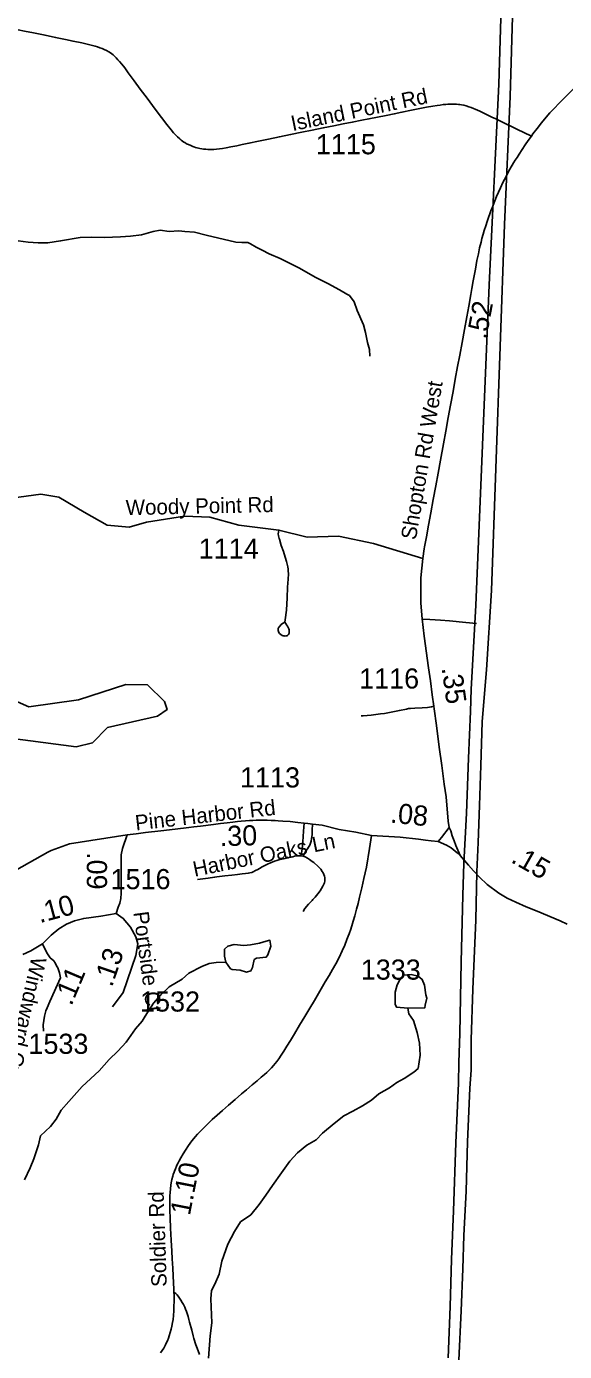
# Model space of a CAD drawing. Extents: x 1383679 to 1536984, y 460658 to 651027.
# Drawn here: x 1395036 to 1398373, y 502468 to 510693 of the extents above; entities that cross this region are included whole.
import ezdxf

# ---------------------------------------------------------------- set-up
doc = ezdxf.new("R2010")
doc.units = 0
for name, color, linetype in [('Exist Hydrographic Misc Water Feature', 7, 'Continuous'), ('Exist Road Non-System Type 51', 7, 'Continuous'), ('Exist Road Non-System Type 51 Label', 7, 'Continuous'), ('Exist Road Secondary Mileage Hundredths English Label', 7, 'Continuous'), ('Exist Road Secondary Type 51 Attributed', 7, 'Continuous'), ('Exist Road Secondary Type 51 Label', 7, 'Continuous'), ('Exist Road Secondary Type 51 Number Label', 7, 'Continuous'), ('Exist Utilities Electrical Transmission Line', 7, 'Continuous')]:
    doc.layers.add(name, color=color, linetype=linetype)

msp = doc.modelspace()

# ---------------------------------------------------------------- linework, layer by layer
at = {"layer": 'Exist Hydrographic Misc Water Feature'}
for points in [[(1394985.4, 509362.3), (1395047.2, 509352.9), (1395109.3, 509350), (1395169.2, 509350.4), (1395247.6, 509361.2), (1395370, 509382.5), (1395440.1, 509385.2), (1395520.1, 509383.6), (1395620.2, 509387.3), (1395680.4, 509391.8), (1395748.6, 509400.3), (1395821, 509421), (1395865.3, 509428.3), (1395921.1, 509420.6), (1395981.2, 509423.6), (1396019.2, 509421.1), (1396079.1, 509415.8), (1396150.7, 509396.3), (1396333.9, 509354.1), (1396371.9, 509351.7), (1396409.9, 509350.9), (1396425.7, 509344), (1396461.3, 509321.9), (1396497, 509303.2), (1396540.5, 509281.8), (1396609.8, 509252.5), (1396724.7, 509194.4), (1396831.6, 509134), (1396904.8, 509098), (1396978, 509057.2), (1397023.5, 509031.6), (1397039.3, 509023.1), (1397068.4, 508983.2), (1397087.4, 508930.2), (1397125.7, 508841.7), (1397138.6, 508793), (1397151.3, 508731.2), (1397164.4, 508686.6), (1397165.6, 508646.4)], [(1395344.1, 506221.1), (1394729.2, 506302.3), (1394680.2, 506336.1), (1394684.2, 506519.9), (1394909.2, 506531.8), (1395050.2, 506469.8), (1395359.2, 506512.9), (1395653.1, 506608.8), (1395786.1, 506606.1), (1395892.1, 506502.2), (1395908.1, 506452.6), (1395849.1, 506411.2), (1395539.1, 506341.9), (1395445.1, 506245.3), (1395344.1, 506221.1)], [(1396272.9, 504884.7), (1396263.7, 504921), (1396264.6, 504965.3), (1396285, 504984.5), (1396325.2, 504993.6), (1396385.1, 504988.3), (1396425.2, 504991.6), (1396481.6, 505002.7), (1396521.8, 505015.9), (1396545.9, 505021.1), (1396551.1, 504984.9), (1396534.1, 504931.1), (1396523.7, 504915.7), (1396463.5, 504910.4), (1396449.3, 504900.8), (1396438.4, 504851), (1396428, 504831.5), (1396401.8, 504822.2), (1396361.9, 504834.5), (1396312.1, 504839.6), (1396302.2, 504843.9), (1396272.9, 504884.7)], [(1396272.9, 504884.7), (1396212.9, 504881.8), (1396168.7, 504876.9), (1396124.4, 504858.1), (1396043.5, 504815.4), (1396002.7, 504780.1), (1395921.6, 504731.7), (1395870.5, 504682.7), (1395823.5, 504629.5), (1395771.8, 504549.3), (1395753.1, 504519.3), (1395712, 504470.1), (1395654.4, 504387.5), (1395603.2, 504331.9), (1395548.1, 504279.7), (1395486.6, 504210.4), (1395380.6, 504113.2), (1395298.5, 504018.8), (1395251.4, 503965.6), (1395220.2, 503909.7), (1395185.2, 503864.4), (1395124, 503805.7), (1395110.8, 503750.2), (1395081.1, 503663), (1395059.9, 503607.6), (1395024.3, 503533.6)], [(1397401.5, 504599.4), (1397331.6, 504604.9), (1397322.1, 504624.8), (1397323.6, 504698.6), (1397334.6, 504744.3), (1397351.2, 504774.4), (1397375.7, 504803.4), (1397422, 504809.1), (1397465.7, 504798.3), (1397491.4, 504777.3), (1397504.6, 504740.9), (1397513.3, 504680.9), (1397518.9, 504661), (1397508, 504616.9), (1397507.7, 504601.3), (1397401.5, 504599.4)], [(1397401.5, 504599.4), (1397406.8, 504563.2), (1397436, 504522.4), (1397458.5, 504448.1), (1397473.1, 504381.3), (1397477.5, 504307.3), (1397465.8, 504225.5), (1397439.4, 504202.3), (1397378.6, 504163.3), (1397334, 504138.7), (1397287.2, 504105.2), (1397222.4, 504066.3), (1397175.6, 504027.9), (1397120.8, 503992.9), (1397060.1, 503959.6), (1397005.5, 503931.2), (1396944.4, 503882.3), (1396873.2, 503823.9), (1396832.3, 503782.8), (1396775.6, 503749.5), (1396716.6, 503700.7), (1396669.5, 503649.9), (1396617.9, 503577.1), (1396562.3, 503497.8), (1396521, 503438.7), (1396479.8, 503379.6), (1396428.5, 503316.6), (1396363.5, 503272), (1396326.3, 503212.8), (1396284.5, 503133.3), (1396248.3, 503028.1), (1396230.7, 502948.9), (1396205.4, 502885.4), (1396184.6, 502845.6), (1396179.6, 502795.7), (1396186.4, 502645.4), (1396174.7, 502566), (1396165.9, 502425.8)]]:
    msp.add_lwpolyline(points, dxfattribs=at)
at = {"layer": 'Exist Road Non-System Type 51'}
msp.add_line((1396753.3, 505541.8), (1396737.3, 505545), dxfattribs=at)
for points in [[(1396601.9, 507566.7), (1396598.4, 507553.1), (1396598.1, 507542.6), (1396599.2, 507530.8), (1396603.8, 507514.2), (1396604.8, 507509.7), (1396616.5, 507471.2), (1396629.9, 507434.5), (1396641.5, 507399), (1396649.1, 507372.6), (1396653.7, 507355), (1396656.9, 507338.1), (1396658.9, 507323.4), (1396660.2, 507314.2), (1396660.9, 507296), (1396659.9, 507262.5), (1396655.4, 507212.3), (1396652.7, 507145.4), (1396648.1, 507069.4), (1396641.2, 507009.4), (1396638.3, 506994.6)], [(1396638.3, 506994.6), (1396647.4, 506981.9), (1396649.6, 506978.7), (1396655.1, 506970), (1396659.7, 506962.3), (1396663.5, 506953.7), (1396665.1, 506946.9), (1396665.7, 506939.7), (1396665.4, 506932.3), (1396664.6, 506927.2), (1396662.5, 506921.9), (1396660.8, 506918.3), (1396658.5, 506915.7), (1396655, 506912.9), (1396651.6, 506910.7), (1396647.6, 506909.9), (1396641.1, 506909), (1396634.8, 506909.3), (1396628.6, 506910.6), (1396622.7, 506912.9), (1396613.7, 506917.9), (1396606.1, 506925.1), (1396600.9, 506931.9), (1396598.4, 506937.9), (1396596.8, 506944.1), (1396596.5, 506949.9), (1396597.5, 506955.1), (1396600.1, 506960.8), (1396604.5, 506967.2), (1396608.1, 506971.3), (1396616.3, 506980.3), (1396624.9, 506986.9), (1396638.3, 506994.6)], [(1397827.1, 506986.3), (1397760.8, 506993.9), (1397659.4, 507002.5), (1397604.6, 507007.2), (1397538.2, 507011.5), (1397491.3, 507013.7)], [(1397562.9, 506472.7), (1397547.4, 506469.4), (1397523, 506466.3), (1397489.7, 506464.1), (1397445.2, 506461.2), (1397418.7, 506459.5), (1397405.1, 506458.4), (1397392.3, 506455.8), (1397349.3, 506447.4), (1397278.4, 506433.3), (1397256, 506429.1), (1397231, 506425.3), (1397203.3, 506421.1), (1397173.6, 506418.3), (1397124.4, 506414.3), (1397111.9, 506413.6)], [(1396758.9, 505747.5), (1396755.1, 505697), (1396752.5, 505663.8), (1396750.8, 505631.8), (1396748.4, 505604.1), (1396743.5, 505574.5), (1396737.3, 505545)], [(1396753.3, 505541.8), (1396764.8, 505566.8), (1396771.1, 505577.5), (1396778.2, 505588.5), (1396785.2, 505598.3), (1396793.1, 505610.6), (1396798.4, 505622.8), (1396802.3, 505635.4), (1396804.9, 505652.5), (1396807.1, 505675.4), (1396808.8, 505703), (1396809.7, 505741.9)], [(1397657.5, 505721.5), (1397609.3, 505657.9), (1397590.5, 505633.5)], [(1396737.3, 505545), (1396722.2, 505545.1), (1396711.9, 505544.6), (1396699, 505542.1), (1396687.7, 505539.4), (1396678, 505537.4), (1396670, 505535.5), (1396658.7, 505532.8), (1396640.5, 505528.8), (1396619.4, 505523.9), (1396601.8, 505519), (1396588.8, 505515.3), (1396574.2, 505510.7), (1396559.2, 505505.1), (1396545.8, 505499.6), (1396535.7, 505495), (1396515, 505484.8), (1396498.8, 505475.9), (1396481, 505466.1), (1396470.3, 505460.1), (1396457.2, 505452.6), (1396443.2, 505445.7), (1396433.5, 505441.8), (1396421.5, 505438.3), (1396412.2, 505436.5), (1396395, 505434.1), (1396374.8, 505432.1), (1396346, 505428.6), (1396309.1, 505425.6), (1396266.4, 505420.8), (1396216.9, 505414.4), (1396203, 505411.9), (1396163.4, 505406.8), (1396096.8, 505397.2)], [(1396753, 505199.9), (1396763.2, 505217.1), (1396785.5, 505244), (1396807.5, 505268.2), (1396812.1, 505273.1), (1396826.4, 505288.5), (1396842.7, 505309), (1396856.9, 505328.2), (1396865.8, 505341.6), (1396874.8, 505355.8), (1396879.1, 505365.5), (1396883.9, 505377.4), (1396886.3, 505388.7), (1396886.9, 505399), (1396886.3, 505408.5), (1396884.5, 505418.3), (1396881.1, 505429.1), (1396876.1, 505439.8), (1396871.1, 505448.2), (1396861.3, 505461.2), (1396845, 505479.1), (1396817.8, 505503.1), (1396809.1, 505510), (1396792.2, 505522.5), (1396779.3, 505530.7), (1396764.9, 505538.1), (1396753.3, 505541.8)], [(1395951, 502836.2), (1395963, 502828.6), (1395971.3, 502819.8), (1395981.3, 502805.5), (1395993.2, 502787.5), (1396002.3, 502772.9), (1396009.4, 502760.4), (1396018.1, 502743.4), (1396023.2, 502731.1), (1396029.1, 502715.5), (1396034.6, 502698.6), (1396038.1, 502685.7), (1396043.5, 502666.5), (1396048.2, 502650), (1396061.2, 502599.7), (1396070.5, 502564.6), (1396075, 502549.4), (1396087.6, 502509.4), (1396094.5, 502488.8), (1396109.1, 502449.8)]]:
    msp.add_lwpolyline(points, dxfattribs=at)
at = {"layer": 'Exist Road Secondary Type 51 Attributed'}
for points in [[(1395518.5, 510549.9), (1395506.6, 510555.1), (1395491.1, 510560.9), (1395476.3, 510565.6), (1395462.3, 510570), (1395444.7, 510575.2), (1395420.3, 510580.9), (1395378.7, 510590.7), (1395325.1, 510601.3), (1395279, 510611.5), (1395216.3, 510624.8), (1395151.1, 510637.9), (1395080.4, 510652.9), (1395023.8, 510664.5), (1394983.7, 510672.5), (1394947.6, 510680.3), (1394911, 510688.2), (1394874.4, 510696.5)], [(1398743.7, 510627.6), (1398728.9, 510610.7), (1398710, 510588.5), (1398692.5, 510569.7), (1398670.7, 510546.4), (1398641.8, 510514.9), (1398614.1, 510485.3), (1398586.7, 510458.2), (1398560.6, 510431.3), (1398527.7, 510398.8), (1398495.5, 510368.1), (1398456.1, 510330.4), (1398407.7, 510284.3), (1398371.3, 510248.5), (1398336.1, 510212.4), (1398312.6, 510187.8), (1398283.2, 510157.3), (1398259.2, 510130.1), (1398229.8, 510095.2), (1398202.8, 510060.4), (1398176.9, 510025.6), (1398167.5, 510012.6)], [(1398167.5, 510012.6), (1398078.2, 510055.6), (1398043.6, 510072), (1398005.9, 510090), (1397977, 510104), (1397947.4, 510118.5), (1397923, 510130.3), (1397893.7, 510144.8), (1397869.6, 510156.2), (1397848.8, 510166.3), (1397834.2, 510172.8), (1397818.7, 510179.6), (1397807.8, 510184.3), (1397794.5, 510189.4), (1397779, 510194.6), (1397763, 510199.6), (1397747.8, 510203.5), (1397735, 510206.1), (1397724.8, 510207.7), (1397715.3, 510208.9), (1397702.9, 510210.1), (1397683.5, 510210.7), (1397663.3, 510210.4), (1397650.2, 510209.5), (1397636.2, 510208.3), (1397621.6, 510207.4), (1397601.1, 510204.8), (1397583.2, 510202.2), (1397557.3, 510198), (1397518.1, 510191.6), (1397475.1, 510183.3), (1397424, 510172.9), (1397365.1, 510160.1), (1397317.4, 510150.1), (1397266.9, 510140.1), (1397214.1, 510129.7), (1397159.9, 510118.8), (1397115.5, 510110.3), (1397056.3, 510098.5), (1397000.8, 510087.9), (1396943.3, 510076.3), (1396877.3, 510062.6), (1396808.1, 510048.6), (1396744.3, 510036.2), (1396674.4, 510021.9), (1396605.3, 510007.9), (1396536.7, 509993.1), (1396474.5, 509980.3), (1396415.4, 509967.8), (1396374.9, 509959.4), (1396340.7, 509952.2), (1396304.5, 509945.5), (1396274.2, 509939.6), (1396251.8, 509935.7), (1396233, 509932.9), (1396215.1, 509931.3), (1396198.3, 509930.1), (1396186.3, 509929.7), (1396174.4, 509929.4), (1396161.6, 509929.9), (1396147.6, 509930.9), (1396135, 509932.1), (1396123.2, 509933.5), (1396111.1, 509935.4), (1396103.7, 509936.8), (1396094.6, 509939.2), (1396085.2, 509941.9), (1396075, 509945.6), (1396067.5, 509948.3), (1396055.5, 509953.2), (1396041.3, 509959.6), (1396029.6, 509965.1), (1396017.4, 509971.9), (1396012.1, 509975.1), (1396004.9, 509980.3), (1395995, 509988), (1395986.4, 509995.2), (1395972.9, 510007.7), (1395962.5, 510018.4), (1395948.6, 510033.2), (1395933.3, 510051.5), (1395907.2, 510083.7), (1395873.7, 510127.5), (1395833.4, 510180.4), (1395784.4, 510246.8), (1395742.3, 510303.9), (1395703.2, 510356.1), (1395666.6, 510405.7), (1395645.5, 510435.4), (1395627.2, 510458.5), (1395613.9, 510474.4), (1395603.6, 510486.4), (1395593.3, 510497.6), (1395583, 510507.7), (1395574.2, 510515.7), (1395564.7, 510523.8), (1395557.6, 510529.1), (1395546.8, 510535.7), (1395531.9, 510543.7), (1395518.5, 510549.9)], [(1398167.5, 510012.6), (1398148.3, 509985.9), (1398130.1, 509958.9), (1398110, 509928.5), (1398091, 509899.3), (1398078.6, 509879.6), (1398067.4, 509862.1), (1398057.9, 509846.3), (1398034.6, 509806.8), (1398024.5, 509788.7), (1398011, 509762.5), (1397991.6, 509725), (1397975.5, 509690.7), (1397963.5, 509663.4), (1397952.2, 509638.1), (1397940.3, 509609.5), (1397923.7, 509567.7), (1397916.3, 509547.6), (1397909.9, 509529.8), (1397901.2, 509506), (1397892.8, 509482.2), (1397884.4, 509456), (1397875, 509425.6), (1397868.7, 509404.2), (1397861.3, 509377.4), (1397855.4, 509354.6), (1397846.8, 509319.4), (1397838.9, 509282.4), (1397830.4, 509240.1), (1397820.2, 509185.9), (1397807.4, 509114.5), (1397798.9, 509066), (1397792.6, 509030), (1397779.9, 508957), (1397767.5, 508890), (1397752.9, 508812), (1397737.5, 508731.4), (1397723.7, 508653.2), (1397710, 508582.3), (1397695.4, 508503.7), (1397681.9, 508427), (1397666.7, 508342.5), (1397652.3, 508265.6), (1397637.9, 508181.2), (1397623.3, 508102.8), (1397604, 508001.3), (1397589.4, 507920.9), (1397575.2, 507840.4), (1397559.1, 507756.8), (1397543.7, 507673.6), (1397529.8, 507597.6), (1397516.5, 507525.5), (1397505.3, 507462.2), (1397503.4, 507449.9), (1397494.5, 507390.7)], [(1397494.5, 507390.7), (1397188.9, 507484.4), (1396970.7, 507528.1), (1396777.4, 507521.9), (1396601.9, 507566.7), (1396353.4, 507596.8), (1396172.6, 507646.7), (1396016.7, 507652.9), (1395779.8, 507615.5), (1395673.8, 507584.3), (1395536.6, 507596.8), (1395393.2, 507677.9), (1395237.3, 507771.5), (1395125.1, 507790.2), (1394944.3, 507765.3), (1394713.6, 507677.9), (1394263.8, 507438.5), (1393863, 507234.5), (1393659.8, 507110), (1393497.7, 506947.7), (1393273.3, 506797.9), (1393173.5, 506698), (1393129.9, 506635.6), (1393086.2, 506548.3)], [(1397494.5, 507390.7), (1397482, 507270.1), (1397482.2, 507113.5), (1397490.9, 507016.8), (1397503.6, 506909.2), (1397530.2, 506710.9), (1397541.6, 506631), (1397552.7, 506544.4), (1397562.9, 506472.7), (1397565.1, 506457.2), (1397578.7, 506352.9), (1397596.6, 506218.6), (1397612.3, 506104.6), (1397627.8, 505990.4), (1397638.7, 505909.9), (1397651.6, 505759.7), (1397657.5, 505721.5), (1397668.3, 505700.4), (1397676.8, 505669.2), (1397689.4, 505638.7), (1397698.8, 505608.7), (1397726.4, 505547.5)], [(1397176.8, 505671.8), (1397078.2, 505690.9), (1396975.8, 505708.1), (1396869.7, 505735.7), (1396809.7, 505741.9), (1396782.2, 505744.8), (1396758.9, 505747.5), (1396719.8, 505752), (1396671.9, 505757), (1396626.4, 505760.3), (1396597.4, 505762.6), (1396577.8, 505763.8), (1396553.4, 505764.9), (1396529.4, 505765.3), (1396509.7, 505765.4), (1396484.8, 505765.1), (1396461.3, 505765.1), (1396440.9, 505764.1), (1396420.2, 505763), (1396395.1, 505761.2), (1396367.2, 505759), (1396344.5, 505757), (1396316.7, 505753.8), (1396281.8, 505749.6), (1396239.8, 505745), (1396196.8, 505739.6), (1396115.4, 505729.5), (1396075, 505724.6), (1396043.4, 505720.8), (1395957.6, 505709.9), (1395869.4, 505699.6), (1395773.7, 505688.5), (1395715.7, 505681.6), (1395661.6, 505675.3)], [(1395661.6, 505675.3), (1395302.5, 505620), (1395188.8, 505576.9), (1395169, 505566.4), (1394973.8, 505457.9)], [(1395661.6, 505675.3), (1395632.2, 505589.6), (1395624.3, 505551.3), (1395624.3, 505312.4), (1395620.4, 505279.9), (1395614.4, 505251.2), (1395604.6, 505226.4), (1395592.8, 505186.2)], [(1397176.8, 505671.8), (1397163, 505589.6), (1397144.4, 505473.4), (1397128.2, 505404.4), (1397115.6, 505346.6), (1397102.5, 505288.5), (1397092.5, 505249.2), (1397083.3, 505213.2), (1397073, 505172.4), (1397063, 505139.4), (1397054.4, 505111), (1397044.9, 505082.6), (1397039.3, 505066), (1397037.2, 505059.9), (1397032.3, 505046.9), (1397023.9, 505024.9), (1397010, 504989.4), (1396994.6, 504954.8), (1396975.6, 504914.5), (1396953.9, 504874.5), (1396934.8, 504838.3), (1396914.1, 504802.5), (1396889.4, 504761.8), (1396855.7, 504705.3), (1396821.8, 504646.6), (1396792.7, 504598.7), (1396761.7, 504546.8), (1396729.9, 504493.3), (1396698.8, 504440.2), (1396673.5, 504399.3), (1396651.8, 504363.3), (1396631.6, 504332.5), (1396616.4, 504308), (1396601.2, 504284.9), (1396588.8, 504268.2), (1396569.1, 504243), (1396555.6, 504228.1), (1396543, 504215.3), (1396527.1, 504200.3), (1396511.8, 504187), (1396492.7, 504169.8), (1396466.1, 504147.5), (1396436.4, 504122.4), (1396401.6, 504093), (1396370.5, 504067.4), (1396330.5, 504032.8), (1396289.6, 503996.4), (1396251, 503964), (1396219, 503934.9), (1396187.8, 503907), (1396163, 503884), (1396145.6, 503867.5), (1396127.1, 503848.8), (1396111.2, 503832.2), (1396097.5, 503817), (1396083.4, 503800.4), (1396075, 503790.4), (1396062.4, 503775.5), (1396051.8, 503761.3), (1396041.6, 503746.6), (1396022.6, 503717.9), (1396008.1, 503695.2), (1395993.2, 503669.9), (1395982.5, 503650.5), (1395976.5, 503638.8), (1395971.7, 503628.7), (1395967.1, 503618.2), (1395960.2, 503602.1), (1395954.6, 503587.8), (1395951.7, 503580.3), (1395946.7, 503566), (1395943.3, 503555.5), (1395938.6, 503535.7), (1395934.4, 503514.5), (1395932.1, 503500.2), (1395929.2, 503478.2), (1395927, 503455.4), (1395925.5, 503434.8), (1395924.8, 503412.3), (1395924.6, 503382.4), (1395925.7, 503343.3), (1395927.2, 503298), (1395930.1, 503234), (1395934.3, 503158.1), (1395938.5, 503091.5), (1395940.7, 503043.4), (1395943.7, 502985.3), (1395946.2, 502937.5), (1395949, 502894), (1395950.4, 502855.6), (1395951, 502836.2), (1395951.5, 502817), (1395951.5, 502777.4), (1395951, 502749), (1395950.1, 502721), (1395948.4, 502691.9), (1395945.5, 502667.1), (1395942.5, 502646.9), (1395938.1, 502625.8), (1395934.1, 502606.6)], [(1397726.4, 505547.5), (1397707.7, 505563.8), (1397669.3, 505593.4), (1397641.7, 505610.6), (1397590.5, 505633.5), (1397546.7, 505638.5), (1397511.8, 505642.9), (1397468.3, 505648.8), (1397354.1, 505660.3), (1397176.8, 505671.8)], [(1397726.4, 505547.5), (1397778.6, 505486.4), (1397809.2, 505451), (1397846.6, 505412.8), (1397892.9, 505365.9), (1397965.8, 505312.4), (1398018, 505282.8), (1398071.2, 505257), (1398136.2, 505227.3), (1398204.2, 505200.6), (1398346, 505140.4), (1398389.4, 505121.3)], [(1395592.8, 505186.2), (1395498.2, 505171), (1395391.8, 505155.7), (1395334.7, 505140.4), (1395283.5, 505121.3), (1395236.2, 505090.7), (1395188.9, 505052.4), (1395135.7, 504998.9)], [(1395592.8, 505186.2), (1395636.1, 505155.7), (1395681.4, 505102.1), (1395714.9, 505041), (1395726.7, 504998.9), (1395714.9, 504926.3), (1395636.1, 504696.9), (1395569.1, 504607.1)], [(1395135.7, 504998.9), (1395062.8, 504955), (1395013.6, 504932)], [(1395135.7, 504998.9), (1395162.3, 504942.7), (1395183.9, 504912.2), (1395205.4, 504892.8), (1395216.9, 504875.8), (1395223.4, 504862.3), (1395231.5, 504848.9), (1395240.1, 504819.2), (1395246.2, 504787.4), (1395181, 504641.5), (1395163.7, 504600.4), (1395157.1, 504581.9), (1395152.1, 504566.1), (1395148.9, 504549.7), (1395139.6, 504496.2), (1395141.6, 504456)], [(1395934.1, 502606.6), (1395928.2, 502585.3), (1395921.7, 502565.1), (1395916.5, 502550.2), (1395910.2, 502534.9), (1395905.5, 502523.5), (1395898.6, 502508.6), (1395887.1, 502487.9), (1395878.3, 502473.5), (1395867.8, 502459)]]:
    msp.add_lwpolyline(points, dxfattribs=at)
at = {"layer": 'Exist Utilities Electrical Transmission Line'}
for points in [[(1397748, 505497.7), (1397764.5, 505809.5), (1397777.6, 506151.4), (1397789.7, 506441.2), (1397793.7, 506579.1), (1397823.7, 507098.7), (1397905.1, 509089.9), (1397965, 510335.3), (1397983.8, 510951.2), (1398002.7, 511569.1), (1398113, 513795.9), (1398116.8, 513983.9), (1398116.9, 513987.9), (1398127.7, 514313.9), (1398130.5, 514445.9), (1398108.4, 514540.3), (1397935.3, 515064.1), (1397899.8, 515186.8), (1397870, 515299.7)], [(1398053.1, 510825.8), (1398035.3, 510257.9), (1398000.9, 509464.2), (1397919.6, 507190.8), (1397889.3, 506699.2), (1397879.7, 506576.6), (1397862.4, 506375.5), (1397854.7, 506105.6), (1397845.7, 505857.7), (1397836.9, 505627.7), (1397829, 505445.8), (1397822.8, 505145.8), (1397803.9, 504716), (1397793.4, 504402.1), (1397793.4, 504214), (1397785.1, 504102.1), (1397772.2, 503770.2), (1397763.8, 503462.2), (1397748.1, 503188.6), (1397741.9, 502980.5), (1397732.5, 502720.7), (1397718.1, 502414.9)], [(1397652.4, 502428.2), (1397665, 502748.1), (1397673, 503038.1), (1397685.4, 503342), (1397700.1, 503763.9), (1397715.7, 504133.7), (1397718.3, 504261.7), (1397724.2, 504441.7), (1397733.3, 504883.7), (1397742.1, 505299.7), (1397748, 505497.7)]]:
    msp.add_lwpolyline(points, dxfattribs=at)

# ---------------------------------------------------------------- texts
at = {"layer": 'Exist Road Non-System Type 51 Label'}
msp.add_text('Harbor Oaks Ln', height=95, rotation=11.59701, dxfattribs=at).set_placement((1396079, 505414.1))
at = {"layer": 'Exist Road Secondary Mileage Hundredths English Label'}
for s, rotation, p in [('.52', 79.22101, (1397887.3, 508746.5)), ('.35', 278.06243, (1397610.6, 506710.4)), ('.08', 354.26844, (1397289.4, 505751.3)), ('.30', 1.64041, (1396236.6, 505604.2)), ('.15', 330.42514, (1398034.7, 505508)), ('.09', 270, (1395410.6, 505567.6)), ('.10', 14.98403, (1395118.6, 505126.2)), ('.13', 71.0397, (1395566, 504725)), ('.11', 67.11001, (1395314.7, 504608.8)), ('1.10', 78.88213, (1396049.4, 503307.7))]:
    msp.add_text(s, height=125, rotation=rotation, dxfattribs=at).set_placement(p)
at = {"layer": 'Exist Road Secondary Type 51 Label'}
for s, rotation, p in [('Island Point Rd', 11.66156, (1396687, 510043)), ('Shopton Rd West', 80.34999, (1397451.3, 507501.7)), ('Woody Point Rd', 1.24089, (1395652.7, 507659.1)), ('Pine Harbor Rd', 6.38768, (1395715.4, 505701.8)), ('Portside Ct', 277.60775, (1395698.8, 505193.8)), ('Windward Cv', 257.28783, (1395068.9, 504923.5)), ('Soldier Rd', 91.90043, (1395906.8, 502870.6))]:
    msp.add_text(s, height=95, rotation=rotation, dxfattribs=at).set_placement(p)
at = {"layer": 'Exist Road Secondary Type 51 Number Label'}
for s, p in [('1115', (1396831.3, 509899.4)), ('1114', (1396104.8, 507389.3)), ('1116', (1397099.6, 506583)), ('1113', (1396360.9, 505969.1)), ('1516', (1395557.7, 505337.7)), ('1333', (1397109.7, 504776.1)), ('1532', (1395740.7, 504577.9)), ('1533', (1395048.3, 504315.5))]:
    msp.add_text(s, height=125, dxfattribs=at).set_placement(p)

doc.saveas('drawing.dxf')
